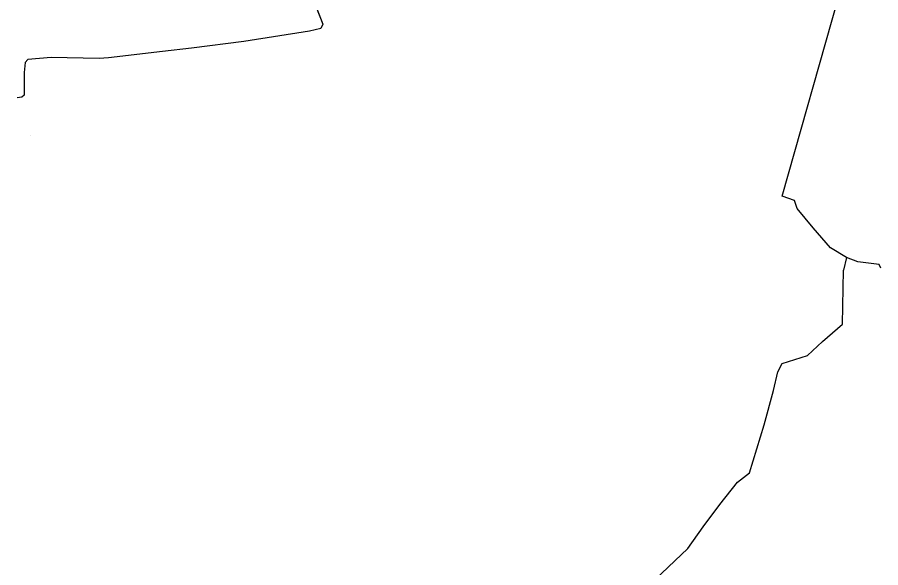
# Model space of a CAD drawing. Extents: x -651943 to -618711, y -1138561 to -1100552.
# Drawn here: x -642027.7 to -641856.7, y -1114505.8 to -1114396.7 of the extents above; entities that cross this region are included whole.
import ezdxf

# ---------------------------------------------------------------- set-up
doc = ezdxf.new("R2010")
doc.units = 0
for name, color, linetype in [('KT optika', 7, 'Continuous'), ('KT trasa', 7, 'Continuous'), ('SATT stanice', 7, 'Continuous')]:
    doc.layers.add(name, color=color, linetype=linetype)

# ---------------------------------------------------------------- blocks, each defined once
blk = doc.blocks.new('POINT_DISPLAY')
blk.add_line((0, 0), (0, 0))

msp = doc.modelspace()

# ---------------------------------------------------------------- linework, layer by layer
at = {"layer": 'KT optika'}
msp.add_lwpolyline([(-641969.38, -1114392.47), (-641967.18, -1114398.04), (-641967.57, -1114398.89), (-641969.84, -1114399.44), (-641982.83, -1114401.52), (-641993.25, -1114402.8), (-641998.94, -1114403.49), (-642009.65, -1114404.73), (-642011.5, -1114404.84), (-642021, -1114404.65), (-642025.67, -1114405.07), (-642026.18, -1114405.65), (-642026.39, -1114407.61), (-642026.36, -1114408.02), (-642026.36, -1114412.09), (-642026.86, -1114412.5), (-642027.74, -1114412.65)], dxfattribs=at)
at = {"layer": 'KT trasa'}
for p, q in [((-641876.2, -1114432.15), (-641864.12, -1114389.37)), ((-641969.38, -1114392.47), (-641967.18, -1114398.04)), ((-641969.84, -1114399.44), (-641982.83, -1114401.52)), ((-641967.57, -1114398.89), (-641969.84, -1114399.44)), ((-641967.18, -1114398.04), (-641967.57, -1114398.89)), ((-641993.25, -1114402.8), (-641998.94, -1114403.49)), ((-641982.83, -1114401.52), (-641993.25, -1114402.8)), ((-642020.99, -1114404.65), (-642025.67, -1114405.07)), ((-642011.49, -1114404.84), (-642020.99, -1114404.65)), ((-642009.65, -1114404.73), (-642011.49, -1114404.84)), ((-641998.94, -1114403.49), (-642009.65, -1114404.73)), ((-642026.18, -1114405.65), (-642026.39, -1114407.61)), ((-642025.67, -1114405.07), (-642026.18, -1114405.65)), ((-642026.39, -1114407.61), (-642026.35, -1114408.02)), ((-642026.35, -1114408.02), (-642026.35, -1114412.09)), ((-642026.85, -1114412.5), (-642027.73, -1114412.65)), ((-642026.35, -1114412.09), (-642026.85, -1114412.5)), ((-641873.75, -1114433.01), (-641876.2, -1114432.15)), ((-641873.21, -1114434.58), (-641873.75, -1114433.01)), ((-641870.05, -1114438.43), (-641873.21, -1114434.58)), ((-641866.63, -1114442.39), (-641870.05, -1114438.43)), ((-641863.45, -1114444.31), (-641866.63, -1114442.39)), ((-641863.45, -1114444.31), (-641864.04, -1114446.8)), ((-641861.21, -1114445.15), (-641863.45, -1114444.31)), ((-641857, -1114445.7), (-641861.21, -1114445.15)), ((-641856.68, -1114446.43), (-641857, -1114445.7)), ((-641864.25, -1114457.49), (-641864.04, -1114446.8)), ((-641868.19, -1114460.9), (-641864.25, -1114457.49)), ((-641871.2, -1114463.73), (-641868.19, -1114460.9)), ((-641876.24, -1114465.28), (-641871.2, -1114463.73)), ((-641877.1, -1114466.94), (-641876.24, -1114465.28)), ((-641877.92, -1114470.62), (-641877.1, -1114466.94)), ((-641879.75, -1114477.42), (-641877.92, -1114470.62)), ((-641882.67, -1114486.94), (-641879.75, -1114477.42)), ((-641885.07, -1114488.8), (-641882.67, -1114486.94)), ((-641888.57, -1114493.26), (-641885.07, -1114488.8)), ((-641891.83, -1114497.66), (-641888.57, -1114493.26)), ((-641894.88, -1114501.96), (-641891.83, -1114497.66)), ((-641901.35, -1114508.06), (-641894.88, -1114501.96))]:
    msp.add_line(p, q, dxfattribs=at)

# ---------------------------------------------------------------- block references
at = {"layer": 'SATT stanice'}
msp.add_blockref('POINT_DISPLAY', (-642025.04, -1114420.16), dxfattribs=at)

doc.saveas('drawing.dxf')
